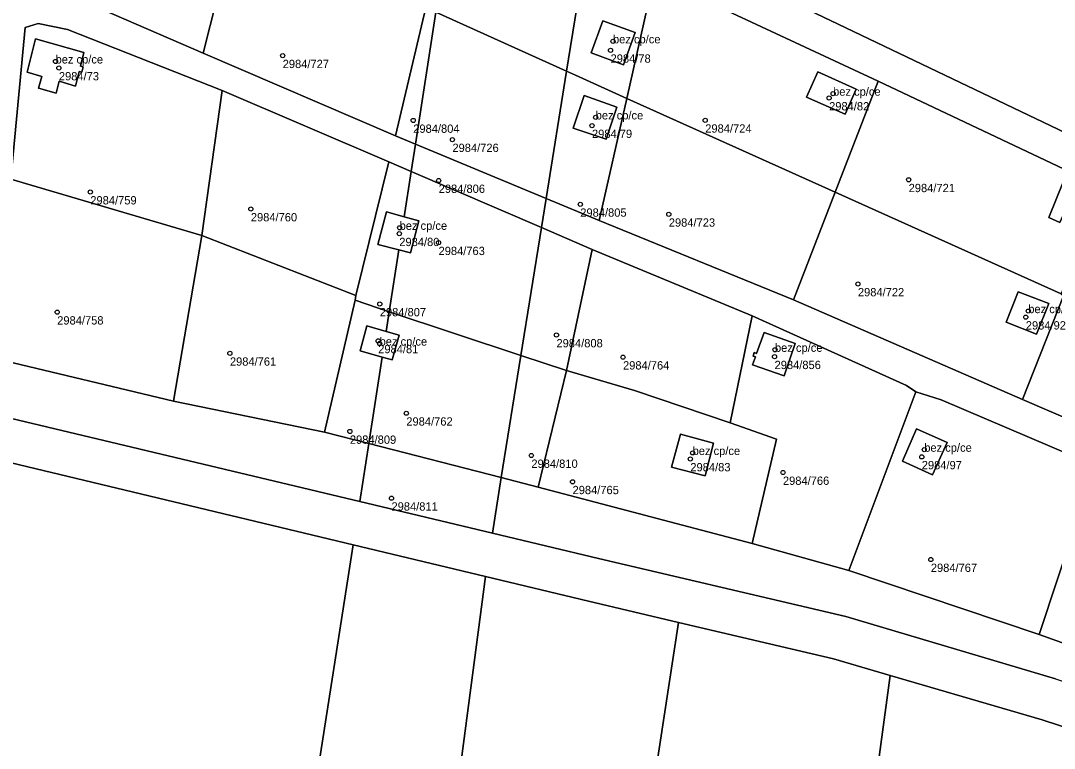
# Model space of a CAD drawing. Extents: x -878211 to -870363, y -1058464 to -1052522.
# Drawn here: x -873357.8 to -873233.3, y -1056219.7 to -1056132 of the extents above; entities that cross this region are included whole.
import ezdxf

# ---------------------------------------------------------------- set-up
doc = ezdxf.new("R2010")
doc.units = 0
for name, color, linetype in [('Definiční body', 7, 'Continuous'), ('Polygon budovy', 7, 'Continuous'), ('Polygon parcely', 7, 'Continuous')]:
    doc.layers.add(name, color=color, linetype=linetype)

msp = doc.modelspace()

# ---------------------------------------------------------------- linework, layer by layer
at = {"layer": 'Definiční body'}
for centre in [(-873286.44, -1056134.48994), (-873326.22, -1056136.22994), (-873286.73, -1056135.57994), (-873353.58, -1056136.91994), (-873353.18, -1056137.70994), (-873260.41, -1056141.32994), (-873259.93, -1056140.79994), (-873310.5, -1056144.02994), (-873288.52, -1056143.65994), (-873275.33, -1056144.00994), (-873288.97, -1056144.64994), (-873305.78, -1056146.33994), (-873307.43, -1056151.26994), (-873250.83, -1056151.17994), (-873349.39, -1056152.65994), (-873290.38, -1056154.13994), (-873330.06, -1056154.69994), (-873279.72, -1056155.33994), (-873312.18, -1056157.67994), (-873312.14, -1056156.95994), (-873307.45, -1056158.75994), (-873256.94, -1056163.72994), (-873314.53, -1056166.13994), (-873353.38, -1056167.12994), (-873236.72, -1056167.72994), (-873236.42, -1056166.99994), (-873293.25, -1056169.87994), (-873314.72, -1056170.58994), (-873314.55, -1056170.90994), (-873332.58, -1056172.08994), (-873285.23, -1056172.54994), (-873266.98, -1056172.49994), (-873266.93, -1056171.65994), (-873311.33, -1056179.30994), (-873318.13, -1056181.49994), (-873248.95, -1056183.69994), (-873296.27, -1056184.39994), (-873277.12, -1056184.81994), (-873276.85, -1056184.08994), (-873249.25, -1056184.56994), (-873265.97, -1056186.44994), (-873291.31, -1056187.56994), (-873313.12, -1056189.54994), (-873248.16, -1056196.93994)]:
    msp.add_circle(centre, 0.25, dxfattribs=at)
at = {"layer": 'Polygon budovy'}
for points in [[(-873289.07, -1056135.89), (-873285.19, -1056137.32), (-873283.77, -1056133.45), (-873287.66, -1056132.03)], [(-873350.16, -1056135.85), (-873355.98, -1056134.21), (-873357, -1056138.22), (-873355.22, -1056138.72), (-873355.62, -1056140.16), (-873353.5, -1056140.75), (-873353.14, -1056139.29), (-873351.16, -1056139.88), (-873350.73, -1056138.14), (-873350.4, -1056138.22), (-873350.26, -1056137.58), (-873350.56, -1056137.49)], [(-873261.78, -1056138.19), (-873263.13, -1056141.23), (-873258.49, -1056143.29), (-873257.16, -1056140.27)], [(-873289.92, -1056141.03), (-873291.22, -1056144.95), (-873287.27, -1056146.29), (-873285.97, -1056142.42)], [(-873232.17, -1056151.34), (-873233.96, -1056155.73), (-873232.63, -1056156.32), (-873232.27, -1056155.53), (-873230.15, -1056156.48), (-873230.05, -1056156.24), (-873229.78, -1056156.35), (-873229.58, -1056155.89), (-873229.84, -1056155.77), (-873228.59, -1056153.1), (-873227.41, -1056153.62), (-873226.91, -1056152.32), (-873230.66, -1056150.6), (-873231.21, -1056151.75)], [(-873314.75, -1056158.99), (-873312.22, -1056159.63), (-873310.81, -1056159.99), (-873309.84, -1056156.13), (-873311.6, -1056155.64), (-873313.71, -1056155.04)], [(-873237.63, -1056164.67), (-873239.1, -1056168.35), (-873235.42, -1056169.77), (-873233.96, -1056166.08)], [(-873316.91, -1056171.77), (-873314.23, -1056172.54), (-873313.02, -1056172.88), (-873312.18, -1056169.89), (-873313.75, -1056169.45), (-873316.1, -1056168.79)], [(-873268.24, -1056169.59), (-873269.14, -1056172.1), (-873269.42, -1056172), (-873269.57, -1056172.42), (-873269.29, -1056172.52), (-873269.62, -1056173.46), (-873265.84, -1056174.8), (-873264.48, -1056170.91)], [(-873249.89, -1056181.19), (-873251.59, -1056185.08), (-873247.95, -1056186.75), (-873246.21, -1056182.82)], [(-873279.41, -1056185.81), (-873275.33, -1056186.85), (-873274.34, -1056182.93), (-873278.32, -1056181.83)]]:
    msp.add_lwpolyline(points, close=True, dxfattribs=at)
at = {"layer": 'Polygon parcely'}
for points in [[(-873358.95, -1056151.09), (-873357.25, -1056132.82), (-873355.68, -1056132.36), (-873352.16, -1056133.09), (-873333.51, -1056140.43), (-873313.43, -1056149.01), (-873310.74, -1056150.17), (-873310.23, -1056146.89), (-873312.65, -1056145.88), (-873335.8, -1056135.91), (-873356.11, -1056127.09), (-873356.7, -1056124.46), (-873354.85, -1056108.87), (-873352.99, -1056093.84), (-873352.25, -1056093.3), (-873351.24, -1056093.47), (-873348.34, -1056094.46), (-873329.11, -1056103.18), (-873305.26, -1056114.95), (-873304.57, -1056110.73), (-873315.24, -1056105.68), (-873337.83, -1056095.04), (-873358.84, -1056084.87)], [(-873233.13, -1056211.3), (-873258.39, -1056203.81), (-873288.18, -1056196.8), (-873300.97, -1056193.75), (-873316.94, -1056189.94), (-873359.74, -1056179.73), (-873430.29, -1056166.44), (-873443.77, -1056163.9), (-873536.08, -1056146.51), (-873579.25, -1056137.66), (-873583.21, -1056136.78), (-873640.57, -1056126.39), (-873663.43, -1056120.04), (-873669.67, -1056117.9), (-873683.77, -1056104.56), (-873698.77, -1056094.59), (-873705.76, -1056091.7), (-873717.22, -1056089.4), (-873720.7, -1056089.42), (-873762.63, -1056089.66), (-873840.34, -1056089.55), (-873878.08, -1056089.5)], [(-873603.98, -1056138.97), (-873580.66, -1056143.3), (-873536.99, -1056151.43), (-873510.04, -1056156.4), (-873469.01, -1056162.46), (-873443.87, -1056167.66), (-873430.95, -1056170.33), (-873360.98, -1056184.79), (-873317.75, -1056195.16), (-873301.81, -1056198.98), (-873289.4, -1056201.96), (-873278.56, -1056204.51), (-873259.87, -1056208.9), (-873253.05, -1056210.89), (-873234.74, -1056216.24), (-873228.37, -1056218.32)], [(-873325.31, -1056243.71), (-873317.75, -1056195.16), (-873360.98, -1056184.79), (-873430.95, -1056170.33), (-873445.56, -1056284.55)], [(-873359.74, -1056179.73), (-873316.94, -1056189.94), (-873315.85, -1056182.96), (-873321.19, -1056181.59), (-873339.38, -1056177.87), (-873360.59, -1056172.8)], [(-873285.45, -1056249.65), (-873278.56, -1056204.51), (-873289.4, -1056201.96), (-873301.81, -1056198.98), (-873307.99, -1056245.94)]]:
    msp.add_lwpolyline(points, dxfattribs=at)
for points in [[(-873356.11, -1056127.09), (-873335.8, -1056135.91), (-873334.15, -1056129.38), (-873331.68, -1056119.62), (-873334.91, -1056118.08), (-873342.21, -1056114.6), (-873354.85, -1056108.87), (-873356.7, -1056124.46)], [(-873231.86, -1056145.57), (-873225.05, -1056124.01), (-873240.67, -1056118.23), (-873264.07, -1056109.68), (-873265.22, -1056109.34), (-873272.08, -1056126.29)], [(-873305.26, -1056114.95), (-873307.76, -1056131), (-873292.02, -1056138.11), (-873289.54, -1056122.7)], [(-873192.2, -1056163.08), (-873192.77, -1056163.96), (-873211.75, -1056155.03), (-873231.86, -1056145.57), (-873272.08, -1056126.29), (-873288.83, -1056118.28), (-873289.54, -1056122.7), (-873281.47, -1056126.68), (-873254.52, -1056139.3), (-873230.66, -1056150.6), (-873226.91, -1056152.32), (-873199.89, -1056164.76), (-873186.54, -1056171.16), (-873186.1, -1056167.14)], [(-873335.8, -1056135.91), (-873312.65, -1056145.88), (-873308.99, -1056130.44), (-873323.54, -1056123.31), (-873331.68, -1056119.62), (-873334.15, -1056129.38)], [(-873281.47, -1056126.68), (-873289.54, -1056122.7), (-873292.02, -1056138.11), (-873290.96, -1056138.59), (-873284.79, -1056141.37)], [(-873281.47, -1056126.68), (-873284.79, -1056141.37), (-873259.69, -1056152.67), (-873254.52, -1056139.3)], [(-873310.23, -1056146.89), (-873307.76, -1056131), (-873308.99, -1056130.44), (-873312.65, -1056145.88)], [(-873310.23, -1056146.89), (-873294.49, -1056153.45), (-873292.02, -1056138.11), (-873307.76, -1056131)], [(-873357.25, -1056132.82), (-873358.95, -1056151.09), (-873335.96, -1056157.88), (-873333.51, -1056140.43), (-873352.16, -1056133.09), (-873355.68, -1056132.36)], [(-873287.66, -1056132.03), (-873289.07, -1056135.89), (-873285.19, -1056137.32), (-873283.77, -1056133.45)], [(-873287.66, -1056132.03), (-873283.77, -1056133.45), (-873285.19, -1056137.32), (-873289.07, -1056135.89)], [(-873350.4, -1056138.22), (-873350.26, -1056137.58), (-873350.56, -1056137.49), (-873350.16, -1056135.85), (-873355.98, -1056134.21), (-873357, -1056138.22), (-873355.22, -1056138.72), (-873355.62, -1056140.16), (-873353.5, -1056140.75), (-873353.14, -1056139.29), (-873351.16, -1056139.88), (-873350.73, -1056138.14)], [(-873350.4, -1056138.22), (-873350.73, -1056138.14), (-873351.16, -1056139.88), (-873353.14, -1056139.29), (-873353.5, -1056140.75), (-873355.62, -1056140.16), (-873355.22, -1056138.72), (-873357, -1056138.22), (-873355.98, -1056134.21), (-873350.16, -1056135.85), (-873350.56, -1056137.49), (-873350.26, -1056137.58)], [(-873288.12, -1056156.1), (-873284.79, -1056141.37), (-873290.96, -1056138.59), (-873292.02, -1056138.11), (-873294.49, -1056153.45)], [(-873263.13, -1056141.23), (-873258.49, -1056143.29), (-873257.16, -1056140.27), (-873261.78, -1056138.19)], [(-873263.13, -1056141.23), (-873261.78, -1056138.19), (-873257.16, -1056140.27), (-873258.49, -1056143.29)], [(-873254.52, -1056139.3), (-873259.69, -1056152.67), (-873232.46, -1056164.93), (-873227.41, -1056153.62), (-873228.59, -1056153.1), (-873229.84, -1056155.77), (-873229.58, -1056155.89), (-873229.78, -1056156.35), (-873230.05, -1056156.24), (-873230.15, -1056156.48), (-873232.27, -1056155.53), (-873232.63, -1056156.32), (-873233.96, -1056155.73), (-873232.17, -1056151.34), (-873231.21, -1056151.75), (-873230.66, -1056150.6)], [(-873333.51, -1056140.43), (-873335.96, -1056157.88), (-873317.43, -1056165.13), (-873313.43, -1056149.01)], [(-873287.27, -1056146.29), (-873285.97, -1056142.42), (-873289.92, -1056141.03), (-873291.22, -1056144.95)], [(-873287.27, -1056146.29), (-873291.22, -1056144.95), (-873289.92, -1056141.03), (-873285.97, -1056142.42)], [(-873264.71, -1056165.64), (-873259.69, -1056152.67), (-873284.79, -1056141.37), (-873288.12, -1056156.1)], [(-873295.05, -1056156.93), (-873294.49, -1056153.45), (-873310.23, -1056146.89), (-873310.74, -1056150.17)], [(-873310.74, -1056150.17), (-873313.43, -1056149.01), (-873317.43, -1056165.13), (-873317.48, -1056165.7), (-873313.38, -1056167.07), (-873312.22, -1056159.63), (-873314.75, -1056158.99), (-873313.71, -1056155.04), (-873311.6, -1056155.64)], [(-873311.6, -1056155.64), (-873309.84, -1056156.13), (-873310.81, -1056159.99), (-873312.22, -1056159.63), (-873313.38, -1056167.07), (-873297.53, -1056172.34), (-873295.05, -1056156.93), (-873310.74, -1056150.17)], [(-873360.59, -1056172.8), (-873339.38, -1056177.87), (-873335.96, -1056157.88), (-873358.95, -1056151.09)], [(-873230.66, -1056150.6), (-873231.21, -1056151.75), (-873232.17, -1056151.34), (-873233.96, -1056155.73), (-873232.63, -1056156.32), (-873232.27, -1056155.53), (-873230.15, -1056156.48), (-873230.05, -1056156.24), (-873229.78, -1056156.35), (-873229.58, -1056155.89), (-873229.84, -1056155.77), (-873228.59, -1056153.1), (-873227.41, -1056153.62), (-873226.91, -1056152.32)], [(-873237.1, -1056177.65), (-873232.16, -1056165.17), (-873232.46, -1056164.93), (-873259.69, -1056152.67), (-873264.71, -1056165.64)], [(-873237.1, -1056177.65), (-873208.66, -1056189.9), (-873204.07, -1056177.31), (-873199.89, -1056164.76), (-873226.91, -1056152.32), (-873227.41, -1056153.62), (-873232.46, -1056164.93), (-873232.16, -1056165.17)], [(-873189.63, -1056199.59), (-873208.66, -1056189.9), (-873237.1, -1056177.65), (-873264.71, -1056165.64), (-873288.12, -1056156.1), (-873294.49, -1056153.45), (-873295.05, -1056156.93), (-873288.93, -1056159.56), (-873269.66, -1056167.56), (-873251.09, -1056175.95), (-873249.95, -1056176.71), (-873246.91, -1056177.7), (-873228.36, -1056185.62), (-873210.43, -1056193.59), (-873193.11, -1056203.14), (-873190.22, -1056204.99)], [(-873313.71, -1056155.04), (-873314.75, -1056158.99), (-873312.22, -1056159.63), (-873310.81, -1056159.99), (-873309.84, -1056156.13), (-873311.6, -1056155.64)], [(-873288.93, -1056159.56), (-873295.05, -1056156.93), (-873297.53, -1056172.34), (-873292.04, -1056174.17)], [(-873339.38, -1056177.87), (-873321.19, -1056181.59), (-873317.48, -1056165.7), (-873317.43, -1056165.13), (-873335.96, -1056157.88)], [(-873288.93, -1056159.56), (-873292.04, -1056174.17), (-873283.83, -1056176.57), (-873272.31, -1056180.48), (-873269.66, -1056167.56)], [(-873237.63, -1056164.67), (-873239.1, -1056168.35), (-873235.42, -1056169.77), (-873233.96, -1056166.08)], [(-873237.63, -1056164.67), (-873233.96, -1056166.08), (-873235.42, -1056169.77), (-873239.1, -1056168.35)], [(-873315.85, -1056182.96), (-873314.23, -1056172.54), (-873316.91, -1056171.77), (-873316.1, -1056168.79), (-873313.75, -1056169.45), (-873313.38, -1056167.07), (-873317.48, -1056165.7), (-873321.19, -1056181.59)], [(-873299.89, -1056187.07), (-873297.53, -1056172.34), (-873313.38, -1056167.07), (-873313.75, -1056169.45), (-873312.18, -1056169.89), (-873313.02, -1056172.88), (-873314.23, -1056172.54), (-873315.85, -1056182.96)], [(-873269.66, -1056167.56), (-873272.31, -1056180.48), (-873266.75, -1056182.45), (-873269.68, -1056195.02), (-873258.05, -1056198.24), (-873249.95, -1056176.71), (-873251.09, -1056175.95)], [(-873316.91, -1056171.77), (-873314.23, -1056172.54), (-873313.02, -1056172.88), (-873312.18, -1056169.89), (-873313.75, -1056169.45), (-873316.1, -1056168.79)], [(-873269.57, -1056172.42), (-873269.29, -1056172.52), (-873269.62, -1056173.46), (-873265.84, -1056174.8), (-873264.48, -1056170.91), (-873268.24, -1056169.59), (-873269.14, -1056172.1), (-873269.42, -1056172)], [(-873269.57, -1056172.42), (-873269.42, -1056172), (-873269.14, -1056172.1), (-873268.24, -1056169.59), (-873264.48, -1056170.91), (-873265.84, -1056174.8), (-873269.62, -1056173.46), (-873269.29, -1056172.52)], [(-873295.46, -1056188.21), (-873292.04, -1056174.17), (-873297.53, -1056172.34), (-873299.89, -1056187.07)], [(-873269.68, -1056195.02), (-873266.75, -1056182.45), (-873272.31, -1056180.48), (-873283.83, -1056176.57), (-873292.04, -1056174.17), (-873295.46, -1056188.21)], [(-873246.91, -1056177.7), (-873249.95, -1056176.71), (-873258.05, -1056198.24), (-873235.09, -1056205.96), (-873228.36, -1056185.62)], [(-873247.95, -1056186.75), (-873246.21, -1056182.82), (-873249.89, -1056181.19), (-873251.59, -1056185.08)], [(-873247.95, -1056186.75), (-873251.59, -1056185.08), (-873249.89, -1056181.19), (-873246.21, -1056182.82)], [(-873274.34, -1056182.93), (-873278.32, -1056181.83), (-873279.41, -1056185.81), (-873275.33, -1056186.85)], [(-873274.34, -1056182.93), (-873275.33, -1056186.85), (-873279.41, -1056185.81), (-873278.32, -1056181.83)], [(-873316.94, -1056189.94), (-873300.97, -1056193.75), (-873299.89, -1056187.07), (-873315.85, -1056182.96)], [(-873235.09, -1056205.96), (-873216.53, -1056212.65), (-873210.43, -1056193.59), (-873228.36, -1056185.62)], [(-873300.97, -1056193.75), (-873288.18, -1056196.8), (-873258.39, -1056203.81), (-873233.13, -1056211.3), (-873226.76, -1056213.38), (-873193.82, -1056238.14), (-873193.08, -1056231.3), (-873201.03, -1056225.07), (-873216.53, -1056212.65), (-873235.09, -1056205.96), (-873258.05, -1056198.24), (-873269.68, -1056195.02), (-873295.46, -1056188.21), (-873299.89, -1056187.07)], [(-873301.81, -1056198.98), (-873317.75, -1056195.16), (-873325.31, -1056243.71), (-873307.99, -1056245.94)], [(-873289.21, -1056248.92), (-873301.89, -1056340.7), (-873274.63, -1056350.37), (-873257.86, -1056246.53), (-873253.05, -1056210.89), (-873259.87, -1056208.9), (-873278.56, -1056204.51), (-873285.45, -1056249.65)], [(-873274.63, -1056350.37), (-873269.95, -1056352.03), (-873248.88, -1056329.23), (-873240.77, -1056332.53), (-873236.37, -1056300.68), (-873228.68, -1056250.51), (-873224.76, -1056221.05), (-873228.37, -1056218.32), (-873234.74, -1056216.24), (-873253.05, -1056210.89), (-873257.86, -1056246.53)]]:
    msp.add_lwpolyline(points, close=True, dxfattribs=at)

# ---------------------------------------------------------------- texts
at = {"layer": 'Definiční body'}
for s, p in [('bez cp/ce', (-873286.44, -1056134.74)), ('bez cp/ce', (-873353.58, -1056137.169)), ('2984/78', (-873286.73, -1056137.069)), ('2984/727', (-873326.22, -1056137.719)), ('2984/73', (-873353.18, -1056139.199)), ('bez cp/ce', (-873259.93, -1056141.05)), ('2984/82', (-873260.41, -1056142.819)), ('bez cp/ce', (-873288.52, -1056143.909)), ('2984/804', (-873310.5, -1056145.519)), ('2984/79', (-873288.97, -1056146.139)), ('2984/724', (-873275.33, -1056145.499)), ('2984/726', (-873305.78, -1056147.829)), ('2984/806', (-873307.43, -1056152.759)), ('2984/721', (-873250.83, -1056152.669)), ('2984/759', (-873349.39, -1056154.149)), ('2984/760', (-873330.06, -1056156.189)), ('2984/805', (-873290.38, -1056155.629)), ('bez cp/ce', (-873312.14, -1056157.21)), ('2984/723', (-873279.72, -1056156.829)), ('2984/80', (-873312.18, -1056159.169)), ('2984/763', (-873307.45, -1056160.249)), ('2984/722', (-873256.94, -1056165.219)), ('bez cp/ce', (-873236.42, -1056167.25)), ('2984/758', (-873353.38, -1056168.619)), ('2984/807', (-873314.53, -1056167.629)), ('2984/92', (-873236.72, -1056169.219)), ('2984/81', (-873314.72, -1056172.079)), ('bez cp/ce', (-873314.55, -1056171.159)), ('2984/808', (-873293.25, -1056171.369)), ('bez cp/ce', (-873266.93, -1056171.909)), ('2984/761', (-873332.58, -1056173.579)), ('2984/764', (-873285.23, -1056174.039)), ('2984/856', (-873266.98, -1056173.989)), ('2984/762', (-873311.33, -1056180.799)), ('2984/809', (-873318.13, -1056182.989)), ('bez cp/ce', (-873276.85, -1056184.34)), ('bez cp/ce', (-873248.95, -1056183.95)), ('2984/810', (-873296.27, -1056185.889)), ('2984/97', (-873249.25, -1056186.059)), ('2984/83', (-873277.12, -1056186.309)), ('2984/766', (-873265.97, -1056187.939)), ('2984/765', (-873291.31, -1056189.059)), ('2984/811', (-873313.12, -1056191.039)), ('2984/767', (-873248.16, -1056198.429))]:
    msp.add_text(s, height=0.999996, dxfattribs=at).set_placement(p)

doc.saveas('drawing.dxf')
